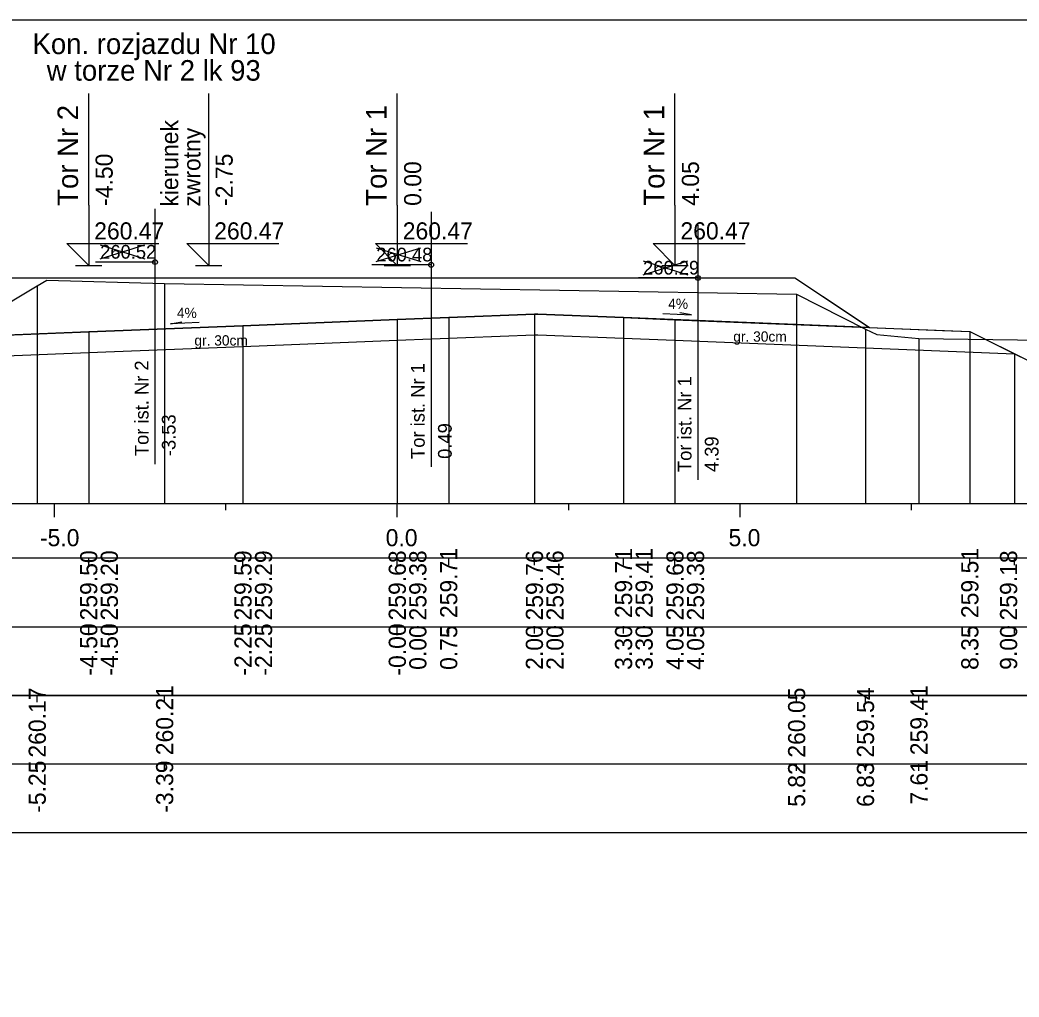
# Model space of a CAD drawing. Extents: x 6516023 to 6560129, y 5513077 to 5529206.
# Drawn here: x 6517032.21 to 6517046.78, y 5514532.41 to 5514546.66 of the extents above; entities that cross this region are included whole.
import ezdxf

# ---------------------------------------------------------------- set-up
doc = ezdxf.new("R2010")
doc.units = 0
for name, color, linetype in [('IR_default', 7, 'Continuous'), ('TOR_PRZEK_P-komponent', 7, 'Continuous'), ('TOR_PRZEK_P-opisy', 7, 'Continuous'), ('TOR_PRZEK_P-tabelka istniejace', 7, 'Continuous'), ('TOR_PRZEK_P-tabelka projektowane', 7, 'Continuous'), ('TOR_PRZEK_P-teren istniejacy', 7, 'Continuous'), ('TOR_PRZEK_P-tory istniejace', 7, 'Continuous'), ('TOR_PRZEK_P-tory projektowane', 7, 'Continuous'), ('TOR_PRZEK_P-uklad odniesienia', 7, 'Continuous'), ('TOR_PRZEK_P-warstwa ochronna I', 7, 'Continuous'), ('TOR_PRZEK_P-warstwa ochronna II', 7, 'Continuous'), ('TOR_RAMKI-ramka+tabelka 1', 7, 'Continuous')]:
    doc.layers.add(name, color=color, linetype=linetype)

msp = doc.modelspace()

# ---------------------------------------------------------------- linework, layer by layer
at = {"layer": 'IR_default'}
msp.add_lwpolyline([(6517031.463, 5514542.895), (6517034.015, 5514542.895), (6517034.963, 5514542.895), (6517035.692, 5514542.895), (6517035.963, 5514542.895), (6517038.515, 5514542.895), (6517039.463, 5514542.895), (6517039.612, 5514542.895), (6517040.013, 5514542.896), (6517042.565, 5514542.896), (6517043.513, 5514542.896), (6517044.304, 5514542.368), (6517044.598, 5514542.172), (6517045.666, 5514542.129), (6517046.063, 5514542.114), (6517046.697, 5514541.797), (6517046.933, 5514541.679)], dxfattribs=at)
at = {"layer": 'TOR_PRZEK_P-komponent'}
msp.add_lwpolyline([(6517031.463, 5514542.895), (6517034.963, 5514542.895), (6517035.963, 5514542.895), (6517039.463, 5514542.895), (6517040.013, 5514542.896), (6517043.513, 5514542.896), (6517044.598, 5514542.172), (6517041.013, 5514542.316), (6517039.763, 5514542.366), (6517039.713, 5514542.366), (6517038.463, 5514542.316), (6517037.713, 5514542.286), (6517035.463, 5514542.196), (6517033.213, 5514542.106), (6517030.093, 5514541.981)], close=True, dxfattribs=at)
at = {"layer": 'TOR_PRZEK_P-opisy'}
for points in [[(6517041.585, 5514542.377), (6517042.003, 5514542.358), (6517041.835, 5514542.386)], [(6517034.822, 5514542.243), (6517034.404, 5514542.224), (6517034.572, 5514542.252)]]:
    msp.add_lwpolyline(points, dxfattribs=at)
at = {"layer": 'TOR_PRZEK_P-tabelka istniejace'}
for p, q in [((6517032.462, 5514536.706), (6517032.462, 5514536.806)), ((6517034.32, 5514536.706), (6517034.32, 5514536.806)), ((6517043.537, 5514536.706), (6517043.537, 5514536.806)), ((6517044.541, 5514536.706), (6517044.541, 5514536.806)), ((6517045.321, 5514536.706), (6517045.321, 5514536.806)), ((6516996.663, 5514535.806), (6517080.463, 5514535.806)), ((6517032.462, 5514535.706), (6517032.462, 5514535.806)), ((6517034.32, 5514535.706), (6517034.32, 5514535.806)), ((6517043.537, 5514535.706), (6517043.537, 5514535.806)), ((6517044.541, 5514535.706), (6517044.541, 5514535.806)), ((6517045.321, 5514535.706), (6517045.321, 5514535.806))]:
    msp.add_line(p, q, dxfattribs=at)
for points in [[(6517034.32, 5514542.812), (6517034.32, 5514539.806), (6517034.32, 5514539.676), (6517034.32, 5514539.606)], [(6517032.462, 5514542.78), (6517032.462, 5514539.806), (6517032.462, 5514539.676), (6517032.462, 5514539.606)], [(6517043.537, 5514542.657), (6517043.537, 5514539.806), (6517043.537, 5514539.676), (6517043.537, 5514539.606)], [(6517044.541, 5514542.148), (6517044.541, 5514539.806), (6517044.541, 5514539.676), (6517044.541, 5514539.606)], [(6517045.321, 5514542.013), (6517045.321, 5514539.806), (6517045.321, 5514539.676), (6517045.321, 5514539.606)]]:
    msp.add_lwpolyline(points, dxfattribs=at)
msp.add_lwpolyline([(6516996.663, 5514536.806), (6516996.663, 5514534.806), (6517080.463, 5514534.806), (6517080.463, 5514536.806)], close=True, dxfattribs=at)
at = {"layer": 'TOR_PRZEK_P-tabelka projektowane'}
for p, q in [((6517033.213, 5514538.706), (6517033.213, 5514538.806)), ((6517033.213, 5514538.706), (6517033.213, 5514538.806)), ((6517035.463, 5514538.706), (6517035.463, 5514538.806)), ((6517035.463, 5514538.706), (6517035.463, 5514538.806)), ((6517037.713, 5514538.706), (6517037.713, 5514538.806)), ((6517037.713, 5514538.706), (6517037.713, 5514538.806)), ((6517038.463, 5514538.706), (6517038.463, 5514538.806)), ((6517039.713, 5514538.706), (6517039.713, 5514538.806)), ((6517039.713, 5514538.706), (6517039.713, 5514538.806)), ((6517041.013, 5514538.706), (6517041.013, 5514538.806)), ((6517041.013, 5514538.706), (6517041.013, 5514538.806)), ((6517041.763, 5514538.706), (6517041.763, 5514538.806)), ((6517041.763, 5514538.706), (6517041.763, 5514538.806)), ((6517046.063, 5514538.706), (6517046.063, 5514538.806)), ((6517046.715, 5514538.706), (6517046.715, 5514538.806)), ((6516996.663, 5514537.806), (6517080.463, 5514537.806)), ((6517033.213, 5514537.706), (6517033.213, 5514537.806)), ((6517033.213, 5514537.706), (6517033.213, 5514537.806)), ((6517035.463, 5514537.706), (6517035.463, 5514537.806)), ((6517035.463, 5514537.706), (6517035.463, 5514537.806)), ((6517037.713, 5514537.706), (6517037.713, 5514537.806)), ((6517037.713, 5514537.706), (6517037.713, 5514537.806)), ((6517038.463, 5514537.706), (6517038.463, 5514537.806)), ((6517039.713, 5514537.706), (6517039.713, 5514537.806)), ((6517039.713, 5514537.706), (6517039.713, 5514537.806)), ((6517041.013, 5514537.706), (6517041.013, 5514537.806)), ((6517041.013, 5514537.706), (6517041.013, 5514537.806)), ((6517041.763, 5514537.706), (6517041.763, 5514537.806)), ((6517041.763, 5514537.706), (6517041.763, 5514537.806)), ((6517046.063, 5514537.706), (6517046.063, 5514537.806)), ((6517046.715, 5514537.706), (6517046.715, 5514537.806))]:
    msp.add_line(p, q, dxfattribs=at)
for points in [[(6517039.713, 5514542.366), (6517039.713, 5514539.806), (6517039.713, 5514539.676), (6517039.713, 5514539.606)], [(6517037.713, 5514542.286), (6517037.713, 5514539.806), (6517037.713, 5514539.676), (6517037.713, 5514539.606)], [(6517038.463, 5514542.316), (6517038.463, 5514539.806), (6517038.463, 5514539.676), (6517038.463, 5514539.606)], [(6517041.013, 5514542.315), (6517041.013, 5514539.806), (6517041.013, 5514539.676), (6517041.013, 5514539.606)], [(6517041.763, 5514542.285), (6517041.763, 5514539.806), (6517041.763, 5514539.676), (6517041.763, 5514539.606)], [(6517033.213, 5514542.106), (6517033.213, 5514539.806), (6517033.213, 5514539.676), (6517033.213, 5514539.606)], [(6517035.463, 5514542.196), (6517035.463, 5514539.806), (6517035.463, 5514539.676), (6517035.463, 5514539.606)], [(6517046.063, 5514542.113), (6517046.063, 5514539.806), (6517046.063, 5514539.676), (6517046.063, 5514539.606)], [(6517037.713, 5514541.986), (6517037.713, 5514539.806), (6517037.713, 5514539.676), (6517037.713, 5514539.606)], [(6517039.713, 5514542.066), (6517039.713, 5514539.806), (6517039.713, 5514539.676), (6517039.713, 5514539.606)], [(6517041.013, 5514542.016), (6517041.013, 5514539.806), (6517041.013, 5514539.676), (6517041.013, 5514539.606)], [(6517041.763, 5514541.986), (6517041.763, 5514539.806), (6517041.763, 5514539.676), (6517041.763, 5514539.606)], [(6517033.213, 5514541.806), (6517033.213, 5514539.806), (6517033.213, 5514539.676), (6517033.213, 5514539.606)], [(6517035.463, 5514541.896), (6517035.463, 5514539.806), (6517035.463, 5514539.676), (6517035.463, 5514539.606)], [(6517046.715, 5514541.787), (6517046.715, 5514539.806), (6517046.715, 5514539.676), (6517046.715, 5514539.606)]]:
    msp.add_lwpolyline(points, dxfattribs=at)
msp.add_lwpolyline([(6516996.663, 5514538.806), (6516996.663, 5514536.806), (6517080.463, 5514536.806), (6517080.463, 5514538.806)], close=True, dxfattribs=at)
at = {"layer": 'TOR_PRZEK_P-teren istniejacy'}
msp.add_lwpolyline([(6517031.735, 5514542.344), (6517032.462, 5514542.78), (6517032.603, 5514542.86), (6517034.32, 5514542.812), (6517043.537, 5514542.657), (6517044.541, 5514542.148), (6517044.707, 5514542.07), (6517045.321, 5514542.013), (6517047.838, 5514541.978)], dxfattribs=at)
at = {"layer": 'TOR_PRZEK_P-tory istniejace'}
for p, q in [((6517034.179, 5514543.9), (6517034.179, 5514540.18)), ((6517038.206, 5514543.86), (6517038.206, 5514540.14)), ((6517042.097, 5514543.669), (6517042.097, 5514539.948)), ((6517033.38, 5514543.172), (6517034.032, 5514543.375)), ((6517033.38, 5514543.375), (6517034.032, 5514543.172)), ((6517037.407, 5514543.132), (6517038.059, 5514543.335)), ((6517037.407, 5514543.335), (6517038.059, 5514543.132)), ((6517034.18, 5514543.125), (6517033.314, 5514543.125)), ((6517041.298, 5514542.94), (6517041.95, 5514543.143)), ((6517041.298, 5514543.143), (6517041.95, 5514542.94)), ((6517038.207, 5514543.085), (6517037.341, 5514543.085)), ((6517042.098, 5514542.893), (6517041.232, 5514542.893))]:
    msp.add_line(p, q, dxfattribs=at)
for centre in [(6517034.18, 5514543.125), (6517038.207, 5514543.085), (6517042.098, 5514542.893)]:
    msp.add_circle(centre, 0.035, dxfattribs=at)
at = {"layer": 'TOR_PRZEK_P-tory projektowane'}
for p, q in [((6517033.213, 5514543.953), (6517033.213, 5514545.585)), ((6517034.963, 5514543.953), (6517034.963, 5514545.585)), ((6517037.713, 5514543.953), (6517037.713, 5514545.585)), ((6517041.763, 5514543.953), (6517041.763, 5514545.585)), ((6517033.213, 5514543.953), (6517033.213, 5514543.075)), ((6517034.963, 5514543.953), (6517034.963, 5514543.075)), ((6517037.713, 5514543.953), (6517037.713, 5514543.075)), ((6517041.763, 5514543.953), (6517041.763, 5514543.076)), ((6517033.213, 5514543.075), (6517032.894, 5514543.394)), ((6517032.894, 5514543.394), (6517034.238, 5514543.394)), ((6517034.963, 5514543.075), (6517034.644, 5514543.394)), ((6517034.644, 5514543.394), (6517035.988, 5514543.394)), ((6517037.713, 5514543.075), (6517037.394, 5514543.394)), ((6517037.394, 5514543.394), (6517038.738, 5514543.394)), ((6517041.763, 5514543.076), (6517041.444, 5514543.395)), ((6517041.444, 5514543.395), (6517042.788, 5514543.395)), ((6517033.021, 5514543.075), (6517033.405, 5514543.075)), ((6517034.771, 5514543.075), (6517035.155, 5514543.075)), ((6517037.521, 5514543.075), (6517037.905, 5514543.075)), ((6517041.571, 5514543.076), (6517041.955, 5514543.076))]:
    msp.add_line(p, q, dxfattribs=at)
at = {"layer": 'TOR_PRZEK_P-uklad odniesienia'}
for p, q in [((6517000.463, 5514539.606), (6517080.463, 5514539.606)), ((6517032.713, 5514539.406), (6517032.713, 5514539.606)), ((6517035.213, 5514539.506), (6517035.213, 5514539.606)), ((6517037.713, 5514539.406), (6517037.713, 5514539.606)), ((6517040.213, 5514539.506), (6517040.213, 5514539.606)), ((6517042.713, 5514539.406), (6517042.713, 5514539.606)), ((6517045.213, 5514539.506), (6517045.213, 5514539.606))]:
    msp.add_line(p, q, dxfattribs=at)
at = {"layer": 'TOR_PRZEK_P-warstwa ochronna I'}
msp.add_lwpolyline([(6517028.734, 5514541.627), (6517033.213, 5514541.806), (6517035.463, 5514541.896), (6517037.713, 5514541.986), (6517039.713, 5514542.066), (6517039.763, 5514542.066), (6517041.013, 5514542.016), (6517041.763, 5514541.986), (6517046.715, 5514541.787)], dxfattribs=at)
at = {"layer": 'TOR_PRZEK_P-warstwa ochronna II'}
msp.add_lwpolyline([(6517021.393, 5514541.001), (6517021.652, 5514540.998), (6517022.237, 5514540.608), (6517022.637, 5514540.608), (6517023.713, 5514541.326), (6517028.734, 5514541.627), (6517029.213, 5514541.946), (6517033.213, 5514542.106), (6517035.463, 5514542.196), (6517037.713, 5514542.286), (6517038.463, 5514542.316), (6517039.713, 5514542.366), (6517039.763, 5514542.365), (6517041.013, 5514542.315), (6517041.763, 5514542.285), (6517046.063, 5514542.113), (6517046.933, 5514541.679), (6517049.433, 5514540.428), (6517049.833, 5514540.428), (6517050.688, 5514540.998), (6517053.112, 5514541.023)], dxfattribs=at)
at = {"layer": 'TOR_RAMKI-ramka+tabelka 1'}
msp.add_lwpolyline([(6516907.013, 5514546.656), (6517154.513, 5514546.656), (6517154.513, 5514518.156), (6516907.013, 5514518.156)], close=True, dxfattribs=at)

# ---------------------------------------------------------------- texts
at = {"layer": 'TOR_PRZEK_P-opisy'}
for rotation, p in [(359.8485, (6517041.664, 5514542.443)), (0.1515, (6517034.499, 5514542.308))]:
    msp.add_text('4%', height=0.15, rotation=rotation, dxfattribs=at).set_placement(p)
at = {"layer": 'TOR_PRZEK_P-tabelka istniejace'}
for s, p in [('260.17', (6517032.587, 5514535.898)), ('260.21', (6517034.445, 5514535.933)), ('260.05', (6517043.662, 5514535.897)), ('259.54', (6517044.666, 5514535.899)), ('259.41', (6517045.446, 5514535.933)), ('-5.25', (6517032.587, 5514535.093)), ('-3.39', (6517034.445, 5514535.094)), ('5.82', (6517043.662, 5514535.18)), ('6.83', (6517044.666, 5514535.178)), ('7.61', (6517045.446, 5514535.212))]:
    msp.add_text(s, height=0.25, rotation=90, dxfattribs=at).set_placement(p)
at = {"layer": 'TOR_PRZEK_P-tabelka projektowane'}
for s, p in [('259.50', (6517033.338, 5514537.898)), ('259.20', (6517033.638, 5514537.898)), ('259.59', (6517035.588, 5514537.898)), ('259.29', (6517035.888, 5514537.898)), ('259.68', (6517037.838, 5514537.898)), ('259.38', (6517038.138, 5514537.898)), ('259.71', (6517038.588, 5514537.933)), ('259.76', (6517039.838, 5514537.898)), ('259.46', (6517040.138, 5514537.898)), ('259.71', (6517041.138, 5514537.933)), ('259.41', (6517041.438, 5514537.933)), ('259.68', (6517041.888, 5514537.898)), ('259.38', (6517042.188, 5514537.898)), ('259.51', (6517046.188, 5514537.933)), ('259.18', (6517046.753, 5514537.898)), ('-4.50', (6517033.338, 5514537.094)), ('-4.50', (6517033.638, 5514537.094)), ('-2.25', (6517035.588, 5514537.093)), ('-2.25', (6517035.888, 5514537.093)), ('-0.00', (6517037.838, 5514537.094)), ('0.00', (6517038.138, 5514537.178)), ('0.75', (6517038.588, 5514537.177)), ('2.00', (6517039.838, 5514537.178)), ('2.00', (6517040.138, 5514537.178)), ('3.30', (6517041.138, 5514537.178)), ('3.30', (6517041.438, 5514537.178)), ('4.05', (6517041.888, 5514537.177)), ('4.05', (6517042.188, 5514537.177)), ('8.35', (6517046.188, 5514537.177)), ('9.00', (6517046.753, 5514537.178))]:
    msp.add_text(s, height=0.25, rotation=90, dxfattribs=at).set_placement(p)
at = {"layer": 'TOR_PRZEK_P-tory istniejace'}
for s, p in [('260.52', (6517033.38, 5514543.175)), ('260.48', (6517037.407, 5514543.135)), ('260.29', (6517041.298, 5514542.943))]:
    msp.add_text(s, height=0.2, dxfattribs=at).set_placement(p)
for s, rotation, p in [('Tor ist. Nr 2', 90.0511, (6517034.086, 5514540.295)), ('Tor ist. Nr 1', 90.0511, (6517038.113, 5514540.254)), ('Tor ist. Nr 1', 90.0511, (6517042.004, 5514540.063)), ('-3.53', 90, (6517034.48, 5514540.295)), ('0.49', 90, (6517038.507, 5514540.255)), ('4.39', 90, (6517042.398, 5514540.063))]:
    msp.add_text(s, height=0.2, rotation=rotation, dxfattribs=at).set_placement(p)
at = {"layer": 'TOR_PRZEK_P-tory projektowane'}
for s, height, rotation, p in [('Kon. rozjazdu Nr 10', 0.3, 360, (6517032.394, 5514546.159)), ('w torze Nr 2 lk 93', 0.3, 360, (6517032.601, 5514545.771)), ('Tor Nr 2', 0.3, 90, (6517033.058, 5514543.946)), ('Tor Nr 1', 0.3, 90, (6517037.558, 5514543.946)), ('Tor Nr 1', 0.3, 90, (6517041.608, 5514543.947)), ('kierunek', 0.25, 90, (6517034.518, 5514543.933)), ('zwrotny', 0.25, 90, (6517034.842, 5514543.933)), ('-4.50', 0.25, 90, (6517033.563, 5514543.945)), ('-2.75', 0.25, 90, (6517035.313, 5514543.945)), ('0.00', 0.25, 90, (6517038.063, 5514543.945)), ('4.05', 0.25, 90, (6517042.113, 5514543.946))]:
    msp.add_text(s, height=height, rotation=rotation, dxfattribs=at).set_placement(p)
for p in [(6517033.293, 5514543.455), (6517035.043, 5514543.455), (6517037.793, 5514543.455), (6517041.843, 5514543.456)]:
    msp.add_text('260.47', height=0.25, dxfattribs=at).set_placement(p)
at = {"layer": 'TOR_PRZEK_P-uklad odniesienia'}
for s, p in [('-5.0', (6517032.502, 5514538.981)), ('0.0', (6517037.544, 5514538.981)), ('5.0', (6517042.544, 5514538.981))]:
    msp.add_text(s, height=0.25, dxfattribs=at).set_placement(p)
at = {"layer": 'TOR_PRZEK_P-warstwa ochronna I'}
for p in [(6517042.613, 5514541.964), (6517034.754, 5514541.908)]:
    msp.add_text('gr. 30cm', height=0.15, dxfattribs=at).set_placement(p)

doc.saveas('drawing.dxf')
